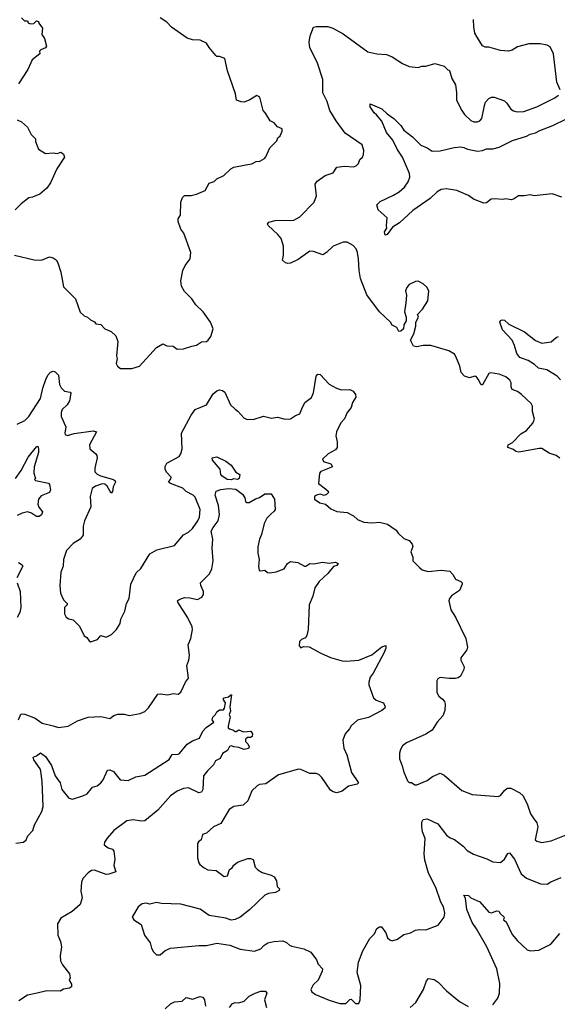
# Model space of a CAD drawing. Extents: x 1921360 to 2014538, y 768294 to 907744.
# Tile 365 of 412: x 1975325 to 1979495, y 882909 to 890540. Entities that reach past the tile are written whole.
import ezdxf

# ---------------------------------------------------------------- set-up
doc = ezdxf.new("R2010")
doc.units = 0

msp = doc.modelspace()

# ---------------------------------------------------------------- linework, layer by layer
at = {"layer": '0CON10XD'}
for points in [[(1975285, 888714), (1975438.3, 888678.3), (1975495, 888675.8), (1975555, 888702), (1975583.9, 888693.9), (1975608, 888678), (1975621.2, 888655), (1975644.1, 888584.1), (1975665, 888470), (1975757, 888377), (1975793.6, 888273.6), (1975823.6, 888243.6), (1975850, 888235), (1975875, 888212.5), (1975905, 888197.5), (1975915, 888182.5), (1975955, 888177.5), (1975985, 888143.3), (1976035, 888123.3), (1976070.7, 888090.7), (1976086.2, 888045), (1976076.7, 887935), (1976080, 887915), (1976072.5, 887875), (1976082.5, 887855), (1976106.4, 887836.4), (1976195, 887836.2), (1976255, 887853.3), (1976385, 888000), (1976435, 888027.5), (1976465, 888013.3), (1976515, 888010), (1976545, 887987.5), (1976595, 887990), (1976659.3, 888010.7), (1976695, 888017.5), (1976736.1, 888043.9), (1976775, 888046.7), (1976787.5, 888055), (1976807.5, 888085), (1976826.7, 888145), (1976803.8, 888195), (1976749.2, 888275), (1976689.8, 888329.8), (1976660, 888375), (1976603.8, 888433.8), (1976578.6, 888475), (1976575.6, 888515), (1976590, 888595), (1976607.5, 888635), (1976646, 888685), (1976652.9, 888735), (1976598.8, 888885), (1976573.8, 888915), (1976553.3, 888975), (1976553.3, 888995), (1976573.3, 889025), (1976573.8, 889125), (1976587.7, 889162.3), (1976604.1, 889175.9), (1976653.6, 889176.4), (1976695, 889186.7), (1976763.6, 889216.4), (1976795, 889272.5), (1976833.6, 889286.4), (1976855, 889307.5), (1976908.8, 889331.2), (1976962.5, 889385), (1976985, 889396.2), (1977080, 889415), (1977125, 889422.5), (1977158.3, 889441.7), (1977186.4, 889443.6), (1977222.5, 889465), (1977233.6, 889476.4), (1977263.9, 889546.1), (1977318.3, 889601.7), (1977327, 889623), (1977345, 889640), (1977360, 889675), (1977360, 889695), (1977325, 889710), (1977299.3, 889739.3), (1977267, 889757), (1977232.5, 889815), (1977213.3, 889835), (1977188.3, 889938.3), (1977165, 889952.5), (1977110.7, 889919.3), (1977065, 889901.2), (1977041.7, 889901.7), (1977007.5, 889915), (1977000, 889965), (1976936.4, 890143.6), (1976915, 890240), (1976875, 890253.3), (1976855, 890253.8), (1976845, 890261.2), (1976793.8, 890325), (1976775, 890358.8), (1976725, 890380), (1976665, 890384.2), (1976625, 890397.5), (1976501.5, 890481.5), (1976465, 890520.8), (1976415, 890554.2)], [(1975340, 890555), (1975361.7, 890531.7), (1975385, 890530), (1975390, 890515), (1975408.3, 890508.3), (1975435, 890510), (1975455, 890530), (1975470, 890525), (1975473, 890513), (1975502.5, 890475), (1975497.5, 890425), (1975517.5, 890395), (1975532.5, 890335), (1975525, 890322.5), (1975487.5, 890305), (1975477.5, 890295), (1975480, 890275), (1975421.7, 890228.3), (1975387, 890153), (1975315, 890042)], [(1979516.4, 889996.4), (1979491.2, 890055), (1979466.1, 890276.1), (1979438.3, 890328.3), (1979415, 890342.5), (1979363, 890353), (1979275, 890352.5), (1979185, 890330), (1979145, 890303.3), (1979115, 890296.7), (1979055, 890301.2), (1978965, 890326.7), (1978935, 890326.7), (1978915, 890336.7), (1978873.3, 890405), (1978856.1, 890436.1), (1978846.7, 890485), (1978845, 890540)], [(1979515, 887142), (1979485, 887162.5), (1979430.9, 887180.9), (1979375, 887215.7), (1979355, 887216.7), (1979197, 887187), (1979172.7, 887192.7), (1979155, 887207.5), (1979110, 887225), (1979112.5, 887245), (1979146.4, 887263.6), (1979210.7, 887329.3), (1979255, 887357.1), (1979305, 887414), (1979317.5, 887445), (1979302.3, 887502.3), (1979302, 887545), (1979291.2, 887565), (1979216.2, 887635), (1979185, 887657.5), (1979144.5, 887674.5), (1979137.1, 887695), (1979137.8, 887725), (1979126.7, 887745), (1979095, 887772.5), (1979045, 887793.5), (1978976.2, 887803.8), (1978965, 887798.8), (1978915, 887708.8), (1978905, 887708.8), (1978882, 887755), (1978865, 887773.3), (1978855, 887777.5), (1978815, 887764), (1978775, 887776.2), (1978748.8, 887805), (1978737.8, 887855), (1978708.5, 887928.5), (1978696.2, 887946.2), (1978652.6, 887972.6), (1978514.4, 888015.6), (1978455, 888015.6), (1978405, 888003.3), (1978379.5, 888009.5), (1978356.2, 888055), (1978381.2, 888105), (1978396.7, 888165), (1978397.5, 888195), (1978417.5, 888235), (1978410, 888255), (1978450, 888295), (1978489.5, 888360.5), (1978498.8, 888435), (1978485, 888463.3), (1978455, 888493.3), (1978415, 888513.3), (1978395, 888510), (1978345, 888486.2), (1978326.7, 888465), (1978317, 888437), (1978326.2, 888405), (1978320, 888345), (1978310, 888275), (1978323, 888233), (1978323, 888207), (1978303.3, 888175), (1978302.5, 888145), (1978280, 888125), (1978265, 888122.5), (1978250, 888155), (1978215, 888172.5), (1978200, 888195), (1978115.8, 888275.8), (1978017.9, 888407.9), (1977968.2, 888535), (1977956.9, 888595), (1977953.8, 888685), (1977945.4, 888735.4), (1977933.6, 888763.6), (1977910.3, 888790.3), (1977865, 888814.4), (1977833.3, 888815), (1977755, 888783.3), (1977705, 888734.3), (1977675, 888717.1), (1977605, 888744.3), (1977575, 888745.7), (1977485, 888680), (1977426.6, 888653.4), (1977405, 888650), (1977385.9, 888655.9), (1977363.3, 888675), (1977371.2, 888715), (1977370, 888785), (1977353.9, 888843.9), (1977326, 888875), (1977252.5, 888945), (1977247.5, 888955), (1977258.3, 888971.7), (1977305.7, 888984.3), (1977450, 888985), (1977498.7, 889011.3), (1977608.8, 889125), (1977626, 889175), (1977615.8, 889265), (1977631.1, 889288.9), (1977695, 889332.5), (1977755, 889354), (1977785, 889396.7), (1977845, 889403.8), (1977915, 889400), (1977935, 889407.5), (1977952.5, 889425), (1977962.5, 889455), (1977983.3, 889475), (1977991.2, 889495), (1977993.8, 889525), (1977980.5, 889570.5), (1977849.5, 889659.5), (1977778.9, 889755), (1977731.2, 889835), (1977710, 889905), (1977676.8, 889973.2), (1977675.5, 890075.5), (1977635, 890202.5), (1977576.5, 890325), (1977569.5, 890365), (1977577.8, 890415), (1977605, 890482), (1977625, 890487.8), (1977715.6, 890485.6), (1977754.2, 890474.2), (1977835, 890428.8), (1978025, 890290), (1978094.2, 890274.2), (1978170.5, 890270.5), (1978215, 890251.2), (1978295, 890198.8), (1978345, 890176.7), (1978415, 890170), (1978445, 890180), (1978475, 890178.8), (1978545, 890198.8), (1978618.3, 890178.3), (1978645, 890150), (1978657.5, 890145), (1978676.7, 890085), (1978703.9, 890033.9), (1978712, 889975), (1978712, 889915), (1978753.3, 889835), (1978775, 889805.7), (1978825, 889758.9), (1978847.8, 889747.8), (1978875, 889747.9), (1978895, 889756.7), (1978910.4, 889775), (1978928.9, 889875), (1978939.1, 889900.9), (1978965, 889927.5), (1978985, 889938.8), (1979005, 889940), (1979085, 889910), (1979103.4, 889893.4), (1979135, 889846.2), (1979155, 889833.8), (1979184.2, 889824.2), (1979235, 889826.9), (1979335, 889864.3), (1979475, 889934.2), (1979503.3, 889955)], [(1979528.8, 889165), (1979455, 889190.5), (1979315, 889174), (1979285, 889183.3), (1979236.6, 889173.4), (1979195, 889175.6), (1979155, 889147.5), (1979136.5, 889143.5), (1979095, 889152.5), (1979075, 889147.1), (1979005, 889152.5), (1978982.5, 889147.5), (1978945, 889120.8), (1978925, 889116.9), (1978845, 889147.5), (1978805, 889177.5), (1978714.6, 889214.6), (1978635, 889227.8), (1978595, 889224.5), (1978563.1, 889205), (1978508.1, 889155), (1978375, 889061.9), (1978271.5, 888965), (1978217.5, 888932.5), (1978175.7, 888875), (1978160, 888870), (1978155.7, 888895), (1978173.3, 888925), (1978170, 888945), (1978176.2, 889005), (1978105.9, 889065.9), (1978095.8, 889105), (1978119.7, 889130.3), (1978225, 889178.6), (1978268.8, 889205), (1978308.3, 889241.7), (1978337.4, 889282.6), (1978350, 889320), (1978348.2, 889348.2), (1978295, 889474), (1978252.9, 889535), (1978218.9, 889605), (1978170, 889665), (1978132.6, 889752.6), (1978092.9, 889802.9), (1978075, 889816.7), (1978043.8, 889865), (1978042.5, 889887.5), (1978135, 889848.8), (1978175, 889810), (1978226.2, 889775), (1978280.3, 889720.3), (1978305, 889684), (1978372.4, 889632.4), (1978437.2, 889567.2), (1978486.2, 889546.2), (1978525, 889520.8), (1978585, 889522.9), (1978695, 889550), (1978745, 889554.4), (1978769.8, 889549.8), (1978797.5, 889535), (1978875, 889521.4), (1978915, 889526), (1978945, 889540), (1978995, 889537.5), (1979045, 889550.8), (1979147.2, 889602.8), (1979255, 889636.7), (1979285, 889653.6), (1979325, 889662.7), (1979358.1, 889681.9), (1979459.9, 889720.1), (1979565, 889771.8)], [(1975305, 889763.3), (1975338.3, 889748.3), (1975385, 889707.5), (1975415, 889650), (1975447.5, 889615), (1975447.5, 889595), (1975470, 889535), (1975525, 889503.3), (1975585, 889508.8), (1975615, 889502.5), (1975645, 889512.5), (1975665, 889497.5), (1975673.3, 889475), (1975614, 889385), (1975562.5, 889275), (1975535, 889234), (1975482.1, 889187.9), (1975425, 889163.8), (1975395, 889160), (1975335, 889113.3), (1975290, 889065)], [(1979518.9, 887748.9), (1979495, 887775.8), (1979413.3, 887825), (1979348.6, 887838.6), (1979317.3, 887867.3), (1979268.6, 887898.6), (1979225.8, 887914.2), (1979205, 887921.2), (1979181.7, 887951.7), (1979163.8, 888015), (1979145, 888056.2), (1979069.2, 888135), (1979048.8, 888195), (1979055, 888207.5), (1979067, 888213), (1979085, 888210), (1979119.7, 888179.7), (1979240.9, 888120.9), (1979325, 888052.5), (1979375, 888033.1), (1979446.6, 888043.4), (1979485, 888075.8), (1979505, 888084.2)], [(1975305, 887406.2), (1975365.5, 887434.5), (1975395.8, 887465), (1975485, 887604), (1975503.6, 887685), (1975528.8, 887751.2), (1975543.1, 887785), (1975565, 887809.2), (1975585, 887815.7), (1975600.3, 887810.3), (1975625.5, 887785.5), (1975633.4, 887713.4), (1975645.7, 887685.7), (1975671.1, 887661.1), (1975715, 887652.5), (1975722.5, 887645), (1975710, 887585), (1975692.5, 887555), (1975655, 887518), (1975646.9, 887495), (1975647.5, 887465), (1975682, 887385), (1975674, 887335), (1975677.5, 887325), (1975695, 887316.7), (1975748.3, 887331.7), (1975895, 887354), (1975920, 887345), (1975865.8, 887244.2), (1975870, 887215), (1975915.5, 887175.5), (1975922.7, 887162.7), (1975925.7, 887145), (1975907.1, 887065), (1975907.5, 887035), (1975926.9, 887016.9), (1975952, 887005), (1976053.3, 886975), (1976066.2, 886965), (1976068.6, 886955), (1976050.5, 886919.5), (1976045, 886882.5), (1976035, 886870), (1976004.4, 886925), (1975985, 886940.9), (1975965, 886942.1), (1975913.3, 886925), (1975887, 886907), (1975872.5, 886845), (1975875.8, 886765), (1975826.2, 886655), (1975816.2, 886615), (1975816, 886545), (1975793.3, 886515), (1975738.8, 886481.2), (1975688.8, 886425), (1975664.2, 886355), (1975660.8, 886305), (1975642.9, 886257.1), (1975636.2, 886155), (1975641.2, 886095), (1975663.9, 886043.9), (1975692.5, 886015), (1975692.5, 886005), (1975672.5, 885985), (1975673.3, 885935), (1975685, 885910), (1975705, 885897.5), (1975738.3, 885888.3), (1975789.3, 885839.3), (1975823.8, 885763.8), (1975845, 885752.5), (1975862.5, 885725), (1975875, 885717.5), (1975927.5, 885735), (1975955, 885767.5), (1975995, 885753.3), (1976035.8, 885774.2), (1976076.7, 885815), (1976105, 885860), (1976110, 885895), (1976141.2, 885955), (1976154, 886015), (1976174, 886055), (1976187.5, 886165), (1976227.1, 886252.9), (1976264.1, 886285.9), (1976335, 886400), (1976389.5, 886430.5), (1976525, 886466), (1976595, 886546.2), (1976635, 886569.2), (1976665, 886597.5), (1976705.5, 886655), (1976718.2, 886685), (1976724.4, 886745), (1976685, 886838.6), (1976670, 886855), (1976615, 886882.1), (1976590.3, 886910.3), (1976493.3, 886945), (1976480, 886955), (1976497.9, 886982.1), (1976498.6, 886995), (1976463.3, 887033.3), (1976452.9, 887055), (1976453.2, 887076.8), (1976466.8, 887103.2), (1976561.2, 887155), (1976574.2, 887175), (1976585.6, 887215), (1976579.2, 887335), (1976654.3, 887475), (1976685, 887518), (1976774.2, 887555.8), (1976825, 887638.8), (1976855, 887664), (1976875, 887670), (1976897.5, 887665), (1976915, 887653.3), (1976961.2, 887555), (1976995, 887520), (1977017, 887507), (1977063.6, 887453.6), (1977083, 887443), (1977135, 887441.2), (1977215, 887467.5), (1977277.5, 887452.5), (1977325, 887460), (1977385, 887444), (1977425, 887446.2), (1977465, 887472), (1977498.8, 887485), (1977512, 887525), (1977537.7, 887572.3), (1977588.7, 887611.3), (1977602.7, 887647.3), (1977623.9, 887776.1), (1977637, 887793), (1977655, 887790), (1977725, 887716), (1977782.8, 887682.8), (1977821.7, 887671.7), (1977885, 887674), (1977911.7, 887661.7), (1977930, 887635), (1977933.3, 887615), (1977907.1, 887572.9), (1977896, 887535), (1977865, 887496.7), (1977843.2, 887446.8), (1977814.5, 887415.5), (1977781.4, 887345), (1977777.1, 887315), (1977788.3, 887268.3), (1977786.8, 887223.2), (1977774.3, 887205.7), (1977716.7, 887175), (1977674, 887135), (1977682.5, 887115), (1977736.9, 887096.9), (1977752, 887075), (1977661.4, 887038.6), (1977651.2, 887025), (1977643.8, 886945), (1977696, 886905), (1977716.2, 886885), (1977718.8, 886875), (1977705, 886859.2), (1977687.6, 886852.4), (1977655, 886861.4), (1977626.7, 886855), (1977612, 886845), (1977612, 886825), (1977652.5, 886795), (1977697.5, 886785), (1977738.3, 886748.3), (1977785, 886728.8), (1977865, 886720), (1977915, 886694.2), (1977946.2, 886666.2), (1977995, 886646.7), (1978055, 886640), (1978115, 886645.8), (1978178.8, 886628.8), (1978244.3, 886584.3), (1978260.3, 886560.3), (1978305, 886518.8), (1978345, 886503.3), (1978368.8, 886475), (1978373, 886457), (1978360, 886415), (1978373.8, 886375), (1978373.3, 886345), (1978425, 886293.8), (1978447.3, 886277.3), (1978493, 886263), (1978595, 886274), (1978660, 886265), (1978685, 886240), (1978705, 886203.3), (1978747.5, 886185), (1978756.7, 886175), (1978758, 886165), (1978735, 886116.7), (1978673.3, 886075), (1978658.8, 886055), (1978654, 886035), (1978670, 885965), (1978705, 885910), (1978784.2, 885745), (1978797.3, 885677.3), (1978794, 885655), (1978747, 885593), (1978747.5, 885575), (1978773.3, 885525), (1978770, 885505), (1978745, 885452.5), (1978725, 885440), (1978705, 885433.3), (1978655, 885433.8), (1978585, 885442), (1978567.7, 885432.3), (1978560.8, 885415), (1978560, 885325), (1978576.1, 885296.1), (1978605, 885273.3)], [(1975292.5, 886985), (1975335, 887046), (1975391.5, 887148.5), (1975455, 887228.8), (1975465, 887233.3), (1975471.4, 887215), (1975469.6, 887185), (1975437.7, 887075), (1975435.6, 887025), (1975446.7, 886985), (1975440, 886975), (1975448.3, 886968.3), (1975547.1, 886947.1), (1975556.2, 886936.2), (1975564.4, 886895.6), (1975555.3, 886874.7), (1975490.8, 886849.2), (1975470, 886825), (1975465.4, 886785), (1975472.7, 886762.7), (1975501.3, 886725), (1975495, 886702.1), (1975475, 886689.3), (1975455, 886690.4), (1975416.4, 886716.4), (1975384.6, 886724.6), (1975343.8, 886716.2), (1975305, 886696.2)], [(1976965, 886973.8), (1976935, 886976.9), (1976893.3, 887005), (1976886.2, 887015), (1976880, 887055), (1976821.2, 887125), (1976817.5, 887145), (1976855, 887152), (1976925, 887119.4), (1976965, 887086), (1977002.2, 887032.2), (1977033.3, 887015), (1977026, 886985), (1977015, 886976.2), (1976985, 886980.8), (1976965, 886973.8)], [(1975315.7, 885115), (1975333.2, 885156.8), (1975345, 885160), (1975365, 885158), (1975445, 885127.1), (1975499.1, 885089.1), (1975585, 885066.7), (1975625, 885054), (1975700, 885065), (1975774.4, 885105.6), (1975855, 885133.8), (1975955, 885138.8), (1976025, 885123.3), (1976053.9, 885146.1), (1976085, 885156.7), (1976135, 885158.8), (1976175, 885147.5), (1976258.3, 885161.7), (1976295, 885178.8), (1976324.2, 885205.8), (1976396.4, 885313.6), (1976415, 885316.2), (1976475, 885307.5), (1976515, 885316.7), (1976555, 885312.5), (1976575, 885327.5), (1976610, 885405), (1976633, 885437), (1976622, 885535), (1976635.8, 885575), (1976641.4, 885615), (1976631.4, 885695), (1976653.1, 885745), (1976664.2, 885815), (1976662, 885835), (1976628.6, 885905), (1976551.2, 886025), (1976550, 886035), (1976562.7, 886047.3), (1976602.5, 886062.5), (1976645, 886060), (1976704.3, 886045.7), (1976738.8, 886065), (1976750, 886085), (1976751.7, 886108.3), (1976730, 886155), (1976727.5, 886175), (1976796.5, 886245), (1976814.5, 886285), (1976825.4, 886345), (1976816.5, 886445), (1976822.5, 886515), (1976809.5, 886575), (1976824.5, 886605), (1976863.6, 886655), (1976873.9, 886705), (1976868, 886775), (1976841.8, 886855), (1976849.2, 886885), (1976885, 886898.9), (1976945, 886906.8), (1977001.8, 886901.8), (1977051.9, 886861.9), (1977070, 886835), (1977076.4, 886806.4), (1977087, 886797), (1977105, 886797.5), (1977153.2, 886826.8), (1977184.3, 886835.7), (1977227.5, 886865), (1977275, 886866), (1977300, 886825), (1977305.6, 886745), (1977298.7, 886731.3), (1977269.2, 886705), (1977242.3, 886677.7), (1977220.5, 886635), (1977199.8, 886550.2), (1977184.3, 886515), (1977172.9, 886455), (1977172, 886405), (1977181.2, 886355), (1977176.2, 886305), (1977181.7, 886271.7), (1977195, 886267.5), (1977225, 886272.5), (1977246.4, 886256.4), (1977265, 886252), (1977315, 886260), (1977375.8, 886284.2), (1977403.3, 886325), (1977425, 886340), (1977483.2, 886333.2), (1977535, 886304.2), (1977545.5, 886304.5), (1977575, 886324.3), (1977605, 886321.9), (1977675, 886334.3), (1977725, 886328.1), (1977773.9, 886336.1), (1977796.2, 886325), (1977785, 886310), (1977758.3, 886301.7), (1977715, 886248), (1977648, 886185), (1977614, 886136), (1977598.5, 886071.5), (1977570, 886005), (1977563.1, 885815), (1977552.3, 885767.7), (1977541.7, 885748.3), (1977510, 885735), (1977495, 885720), (1977491.7, 885688.3)], [(1975315, 886334), (1975345, 886315.8), (1975349.4, 886305), (1975302.9, 886215)], [(1975305.7, 886175.7), (1975328.3, 886108.3), (1975332.5, 885985), (1975326, 885945), (1975305, 885906.2)], [(1977491.7, 885688.3), (1977505, 885672.5), (1977526.7, 885683.3), (1977570.5, 885680.5), (1977659.7, 885629.7), (1977735, 885597.5), (1977825, 885570), (1977855, 885568), (1977955, 885575.8), (1978055, 885618.1), (1978135, 885680), (1978165, 885690), (1978165, 885670), (1978152, 885635), (1978066.7, 885475), (1978043.3, 885445), (1978033.3, 885405), (1978033.3, 885385), (1978068.8, 885285), (1978090, 885265), (1978146.7, 885245), (1978158.8, 885215), (1978156.7, 885205), (1978135, 885186), (1978029.1, 885130.9), (1977945, 885112), (1977895, 885067.5), (1977883.8, 885045), (1977850, 885005), (1977830, 884955), (1977840, 884895), (1977861.4, 884841.4), (1977899.2, 884705), (1977953.3, 884625), (1977943.3, 884615), (1977875, 884600.8), (1977825, 884561.2), (1977785, 884548.8), (1977755, 884556.2), (1977735, 884568.8), (1977667.1, 884667.1), (1977645, 884689.4), (1977625, 884698.9), (1977575, 884696.9), (1977505, 884730), (1977487.3, 884732.7), (1977331.4, 884688.6), (1977235, 884618.6), (1977185, 884612), (1977167.3, 884602.7), (1977126.4, 884563.6), (1977095, 884486.7), (1977057.3, 884452.7), (1976985, 884441.2), (1976950.3, 884419.7), (1976885, 884310), (1976827.5, 884285), (1976775, 884236.7), (1976742.5, 884225), (1976732.5, 884185), (1976710.7, 884169.3), (1976703.6, 884156.4), (1976703.3, 884125), (1976703.3, 884045), (1976713.3, 884005), (1976722.3, 883992.3), (1976755, 883966.2), (1976785, 883952), (1976847.5, 883945), (1976910.7, 883900.7), (1976937.5, 883905), (1976952.5, 883955), (1976973, 883967), (1976985, 883987.5), (1977015, 884011.2), (1977095, 884038.8), (1977115, 884040), (1977135, 884032.5), (1977152.3, 883972.3), (1977171.2, 883951.2), (1977205, 883931.2), (1977275, 883911.2), (1977297.7, 883897.7), (1977316.2, 883865), (1977323, 883823), (1977340, 883805), (1977338.3, 883791.7), (1977310, 883775), (1977255, 883768), (1977225, 883753.8), (1977107.9, 883642.1), (1977033.8, 883585), (1976995, 883565.8), (1976965, 883560.8), (1976925, 883575.8), (1976795, 883598), (1976725.8, 883645.8), (1976575, 883685.7), (1976425, 883690.8), (1976385, 883697.5), (1976335, 883686.2), (1976305, 883693.3), (1976275, 883686.7), (1976242.5, 883665), (1976197.5, 883585), (1976210, 883565), (1976267, 883527), (1976293.3, 883445), (1976336.7, 883385), (1976347.5, 883345), (1976363.3, 883315), (1976385, 883293.3), (1976415, 883293.1), (1976453, 883327), (1976495, 883344.2), (1976715, 883364), (1976775, 883364), (1976855, 883384), (1976955, 883366.7), (1977035, 883336.7), (1977145, 883320), (1977195, 883338.8), (1977217.5, 883365), (1977250, 883385), (1977295, 883396.7), (1977365, 883400), (1977395, 883387.5), (1977416.4, 883366.4), (1977435, 883358.8), (1977528.2, 883338.2), (1977583.1, 883313.1), (1977626.7, 883255), (1977639.3, 883219.3), (1977672.5, 883185), (1977670, 883165), (1977640, 883095), (1977601.2, 883058.8), (1977583.8, 883025), (1977592, 883005), (1977619.2, 882985), (1977725, 882941.1), (1977808.8, 882915), (1977854.2, 882915.8), (1977885, 882946.2), (1977895, 882948), (1977930, 882915), (1977955, 882914.2), (1977965.7, 882945), (1977971.9, 883055), (1977943.1, 883155), (1977951.5, 883235), (1977986.2, 883323.8), (1978041.1, 883418.9), (1978078, 883455), (1978095, 883495.8), (1978115, 883510), (1978130.5, 883510.5), (1978165, 883463.3), (1978178.8, 883425), (1978195, 883408.8), (1978215, 883402), (1978255.6, 883414.4), (1978305, 883450), (1978356.6, 883463.4), (1978395.5, 883484.5), (1978425, 883489.4), (1978474.2, 883485.8), (1978571.7, 883521.7), (1978617.5, 883585), (1978622.5, 883615), (1978611.2, 883665), (1978590.2, 883700.2), (1978552.5, 883815), (1978495.4, 883925), (1978466.6, 884025), (1978461.6, 884075), (1978469.1, 884195), (1978450, 884245), (1978444.2, 884285), (1978445, 884320), (1978455, 884341.2), (1978485, 884345.8), (1978566.9, 884306.9), (1978635, 884220.6), (1978665, 884200), (1978697.4, 884187.4), (1978765, 884134), (1978795, 884100), (1978845, 884073.8), (1978947.6, 884037.6), (1978995, 884014.4), (1979055, 884008.6), (1979084, 884035), (1979111.7, 884078.3), (1979125, 884083.8), (1979163.1, 884035), (1979200, 883955), (1979215, 883919.2), (1979255, 883885.8), (1979365, 883843.3), (1979415, 883840), (1979445, 883858.8), (1979525, 883892)], [(1975295, 884158), (1975355, 884166), (1975376.2, 884185), (1975388.8, 884215), (1975425.7, 884255), (1975439.7, 884300.3), (1975495.4, 884404.6), (1975507.2, 884442.8), (1975499.6, 884635), (1975489.4, 884715), (1975482.5, 884735), (1975434, 884805), (1975430, 884825), (1975455, 884834), (1975485, 884858.8), (1975525, 884830.8), (1975570.7, 884760.7), (1975600.2, 884680.2), (1975638.1, 884625), (1975652.9, 884575), (1975705.5, 884505.5), (1975735, 884500), (1975815.3, 884524.7), (1975848.9, 884541.1), (1975881.7, 884581.7), (1975888.8, 884591.2), (1975925, 884601.2), (1975954.2, 884625.8), (1975971.2, 884648.8), (1976005, 884723.3), (1976025, 884725.8), (1976052.5, 884712.5), (1976105, 884648), (1976165, 884644), (1976225, 884670.8), (1976295, 884685.7), (1976483.4, 884806.6), (1976506.2, 884845), (1976555, 884847.1), (1976565, 884852.5), (1976625, 884925.6), (1976665, 884950), (1976719.5, 884970.5), (1976744.4, 885025), (1976770, 885055), (1976830, 885095), (1976816.7, 885115), (1976822.5, 885135), (1976844.2, 885155.8), (1976855, 885176.2), (1976875, 885190), (1976905, 885192.5), (1976912.5, 885205), (1976920, 885245), (1976904, 885274), (1976910, 885285), (1976945, 885292.5), (1976961.7, 885308.3), (1976966.4, 885306.4), (1976955.8, 885215), (1976958.8, 885181.2), (1976950, 885155), (1976956.7, 885135), (1976953.3, 885113.3), (1976942.5, 885065), (1976943, 885053), (1976953, 885043), (1976983.6, 885033.6), (1976995, 885022.5), (1977005, 885022.5), (1977025, 885036.7), (1977061.7, 885021.7), (1977117.5, 885025), (1977130, 885005), (1977127.5, 884985), (1977115, 884977.5), (1977092.5, 884977.5), (1977077.5, 884965), (1977077.5, 884945), (1977095, 884927.5), (1977103.8, 884905), (1977099.5, 884890.5), (1977065, 884882.9), (1977025, 884900), (1976985, 884903.3), (1976965, 884912.5), (1976951.7, 884908.3), (1976936.2, 884875), (1976898.1, 884851.9), (1976880, 884815), (1976843, 884797), (1976828.8, 884765), (1976781.7, 884718.3), (1976751.5, 884678.5), (1976744.2, 884575), (1976735, 884553.8), (1976715, 884549.2), (1976635, 884585.6), (1976595, 884581.1), (1976545, 884562.1), (1976495, 884524.4), (1976395, 884413.1), (1976295, 884331.2), (1976268.3, 884328.3), (1976205, 884338.9), (1976155, 884330), (1976054.2, 884255), (1976003.6, 884196.4), (1975982.5, 884165), (1975981.2, 884145), (1976012.1, 884122.1), (1976045, 884111.2), (1976056.2, 884095), (1976062.5, 884035), (1976055.7, 883985), (1976070, 883935), (1976015, 883916.7), (1975995, 883916.2), (1975905, 883949.2), (1975882.5, 883945), (1975855, 883929.2), (1975814.4, 883885), (1975804.4, 883855), (1975800, 883785), (1975809.5, 883735), (1975795, 883683.8), (1975731.7, 883628.3), (1975643.2, 883576.8), (1975617.3, 883532.7), (1975620, 883445), (1975642, 883395), (1975650, 883355), (1975638.8, 883285), (1975642, 883245), (1975656, 883215), (1975710, 883145), (1975717.5, 883115), (1975707.5, 883095), (1975726.7, 883065), (1975726.2, 883045), (1975710, 883035), (1975665, 883026.7), (1975638, 883012), (1975536.1, 883013.9), (1975460, 882995), (1975385, 882979.2), (1975318.8, 882935)], [(1978605, 885273.3), (1978620, 885255), (1978626.2, 885235), (1978623.3, 885185), (1978606.2, 885145), (1978564.2, 885095.8), (1978525, 885033.3), (1978475, 885003.8), (1978324.5, 884935.5), (1978295, 884911.2), (1978279.2, 884885), (1978272, 884855), (1978271.7, 884811.7), (1978295, 884750), (1978301.2, 884715), (1978331.7, 884641.7), (1978345, 884627.5), (1978365, 884627.5), (1978390.5, 884610.5), (1978405, 884608.8), (1978486.1, 884643.9), (1978526.4, 884673.6), (1978585, 884701.2), (1978616.7, 884685), (1978755, 884566.2), (1978835, 884533.8), (1979035, 884518.8), (1979055, 884526.7), (1979084.1, 884565.9), (1979105, 884583.3), (1979135, 884583.3), (1979205, 884548), (1979229.2, 884525), (1979264.4, 884455), (1979287.5, 884385), (1979308, 884355), (1979336.8, 884316.8), (1979344.2, 884285), (1979324, 884185), (1979335, 884173.8), (1979375, 884162), (1979447.5, 884175), (1979603, 884237)], [(1978866.8, 883493.2), (1978835, 883542.5), (1978793.1, 883645), (1978781.7, 883731.7), (1978770, 883755), (1978805, 883752.5), (1978823.8, 883733.8), (1978895, 883702.5), (1978965, 883624.5), (1978985, 883618.5), (1979025, 883634), (1979042, 883632), (1979052.6, 883612.6), (1979083.3, 883585), (1979077.5, 883565), (1979097.6, 883547.6), (1979145, 883450), (1979185, 883402), (1979261.7, 883331.7), (1979285, 883324.4), (1979352.4, 883327.6), (1979445, 883376.5), (1979515, 883457.3)], [(1978995, 882904.2), (1979033.1, 882956.9), (1979045.4, 882995), (1979049.1, 883070.9), (1979026.6, 883185), (1978947.2, 883355), (1978866.8, 883493.2)], [(1978354.8, 882885), (1978396.6, 882923.4), (1978457, 883023), (1978479.7, 883090.3), (1978495, 883108), (1978540.9, 883100.9), (1978571.3, 883081.3), (1978635, 883012.5), (1978735, 882930.8), (1978802.3, 882892.3)], [(1976951.9, 882885), (1976975, 882914.2), (1976995, 882924.3), (1977025, 882921.4), (1977065, 882933.3), (1977105, 882971.1), (1977151.2, 882995), (1977195, 883010), (1977231.7, 883011.7), (1977242.5, 882995), (1977224.4, 882945), (1977238, 882885)], [(1976452.5, 882875), (1976495, 882911.9), (1976525, 882928.1), (1976585.5, 882934.5), (1976615, 882960.8), (1976665, 882948.6), (1976725, 882969.4), (1976745, 882965.6), (1976758.8, 882945), (1976765.6, 882895.6)]]:
    msp.add_lwpolyline(points, dxfattribs=at)

doc.saveas('drawing.dxf')
